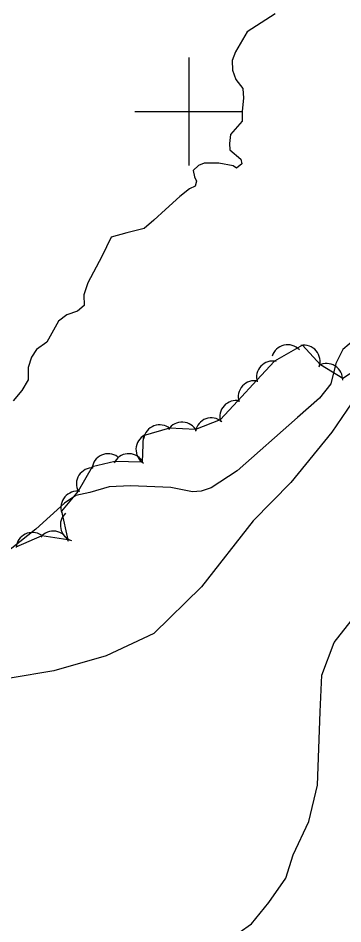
# Model space of a CAD drawing. Extents: x 643342 to 646936, y 5873857 to 5876103.
# Drawn here: x 644768.3 to 644828.5, y 5874249.6 to 5874417.3 of the extents above; entities that cross this region are included whole.
import ezdxf

# ---------------------------------------------------------------- set-up
doc = ezdxf.new("R2010")
doc.units = 0
for name, color, linetype in [('Niveau 2', 7, 'Continuous'), ('Niveau 22', 7, 'Continuous'), ('Niveau 4', 7, 'Continuous'), ('Niveau 44', 7, 'Continuous'), ('Niveau 61', 7, 'Continuous')]:
    doc.layers.add(name, color=color, linetype=linetype)

msp = doc.modelspace()

# ---------------------------------------------------------------- linework, layer by layer
at = {"layer": 'Niveau 2'}
for points in [[(644836.24, 5874354.52), (644835.73, 5874353.73), (644831.14, 5874347.42), (644826.52, 5874340.59), (644818.89, 5874331.29), (644811.92, 5874324.17), (644802.35, 5874312), (644793.48, 5874303.33), (644784.66, 5874299.21), (644774.97, 5874296.41), (644766.87, 5874295.06)], [(644819.33, 5874262.37), (644822.21, 5874268.49), (644823.86, 5874275.22), (644824.3, 5874288.85), (644824.65, 5874295.61), (644826.94, 5874301.68), (644830.74, 5874306.56), (644835.17, 5874310.77), (644841.77, 5874314.54), (644851.17, 5874317.09), (644854.36, 5874318.85), (644857.43, 5874321.49)], [(644773.48, 5874211.96), (644773.26, 5874212.77), (644773.78, 5874214.35), (644775.46, 5874216.91), (644776.28, 5874219.17), (644779.82, 5874222.72), (644784.77, 5874224.81), (644786.17, 5874225.76), (644791, 5874229.48), (644795.69, 5874231.84), (644797.18, 5874233.09), (644799.7, 5874236.97), (644802.84, 5874241.9), (644807.02, 5874246.34), (644811.59, 5874249.57), (644814.81, 5874253.51), (644817.98, 5874258.04), (644819.33, 5874262.37)]]:
    msp.add_lwpolyline(points, dxfattribs=at)
at = {"layer": 'Niveau 22'}
msp.add_lwpolyline([(644835.61, 5874357.73), (644834.75, 5874358.13), (644832.82, 5874358.56), (644830.87, 5874357.92), (644828.54, 5874355.94), (644827.22, 5874353.33), (644826.33, 5874349.58), (644824.18, 5874346.9), (644820.1, 5874343.34), (644808.95, 5874333.48), (644804.12, 5874330.34), (644802.28, 5874329.7), (644800.64, 5874329.56), (644796.67, 5874330.4), (644793.71, 5874330.5), (644789.2, 5874330.7), (644785.2, 5874330.47), (644781.62, 5874329.45), (644779.06, 5874328.87), (644776.93, 5874327.5), (644771.64, 5874322.65), (644761.53, 5874314.66)], dxfattribs=at)
at = {"layer": 'Niveau 4'}
msp.add_lwpolyline([(644815.99, 5874418.08), (644810.81, 5874414.78), (644808.62, 5874411.03), (644808.04, 5874409.43), (644808.06, 5874407.65), (644808.67, 5874405.92), (644809.99, 5874404.25), (644810.13, 5874402.48), (644809.85, 5874400.08), (644809.89, 5874398.19), (644807.72, 5874395.74), (644807.5, 5874394.06), (644807.59, 5874392.88), (644809.62, 5874391.16), (644809.81, 5874390.34), (644808.8, 5874389.54), (644808.18, 5874389.96), (644805.54, 5874390.45), (644802.82, 5874390.45), (644801.79, 5874390), (644800.79, 5874389.08), (644801.01, 5874387.91), (644801.43, 5874387.12), (644801.15, 5874386.15), (644800.12, 5874385.7), (644798.34, 5874384.24), (644795.69, 5874381.87), (644793.49, 5874379.9), (644791.72, 5874378.32), (644788.47, 5874377.56), (644785.58, 5874376.72), (644783.85, 5874373.13), (644781.29, 5874368.27), (644780.52, 5874366.07), (644780.56, 5874364.05), (644779.34, 5874363), (644777.38, 5874362.35), (644775.83, 5874361.15), (644773.65, 5874357.28), (644771.75, 5874355.93), (644770.8, 5874354.54), (644770.24, 5874352.59), (644770.19, 5874350.33), (644769.05, 5874348.34), (644767.43, 5874346.41)], dxfattribs=at)
at = {"layer": 'Niveau 44'}
msp.add_lwpolyline([(644833.5, 5874353.78), (644828.5, 5874350.54), (644824.39, 5874353.11), (644821.08, 5874356.72), (644815.89, 5874353.78), (644812.59, 5874350.22), (644809.08, 5874346.45), (644805.78, 5874342.9), (644801.25, 5874341.11), (644796.4, 5874341.36), (644791.52, 5874339.92), (644791.33, 5874335.07), (644786.28, 5874335.18), (644782.1, 5874334.22), (644779.49, 5874329.68), (644776.36, 5874325.96), (644777.54, 5874320.67), (644772.74, 5874321.41), (644767.95, 5874319.33)], dxfattribs=at)
for centre, start, end in [((644818.3, 5874353.81), 43.1295, 163.1074), ((644818.3, 5874353.81), 43.1295, 163.1074), ((644818.3, 5874353.81), 43.1295, 163.1074), ((644821.32, 5874353.73), 340.4893, 100.4673), ((644821.32, 5874353.73), 340.4893, 100.4673), ((644821.32, 5874353.73), 340.4893, 100.4673), ((644815.53, 5874350.8), 77.138, 197.1159), ((644815.53, 5874350.8), 77.138, 197.1159), ((644815.53, 5874350.8), 77.138, 197.1159), ((644825.51, 5874350.33), 357.8967, 117.8746), ((644825.51, 5874350.33), 357.8967, 117.8746), ((644825.51, 5874350.33), 357.8967, 117.8746), ((644812.13, 5874347.14), 77.138, 197.1159), ((644812.13, 5874347.14), 77.138, 197.1159), ((644812.13, 5874347.14), 77.138, 197.1159), ((644808.72, 5874343.47), 77.138, 197.1159), ((644808.72, 5874343.47), 77.138, 197.1159), ((644808.72, 5874343.47), 77.138, 197.1159), ((644804.17, 5874340.27), 49.7423, 169.7203), ((644804.17, 5874340.27), 49.7423, 169.7203), ((644804.17, 5874340.27), 49.7423, 169.7203), ((644794.58, 5874338.97), 50.5743, 170.5522), ((644794.58, 5874338.97), 50.5743, 170.5522), ((644794.58, 5874338.97), 50.5743, 170.5522), ((644798.73, 5874339.48), 27.0757, 147.0537), ((644798.73, 5874339.48), 27.0757, 147.0537), ((644798.73, 5874339.48), 27.0757, 147.0537), ((644793.19, 5874337.42), 117.797, 237.7749), ((644793.19, 5874337.42), 117.797, 237.7749), ((644793.19, 5874337.42), 117.797, 237.7749), ((644785.04, 5874333.63), 54.5516, 174.5296), ((644785.04, 5874333.63), 54.5516, 174.5296), ((644785.04, 5874333.63), 54.5516, 174.5296), ((644788.85, 5874333.64), 34.9871, 154.9651), ((644788.85, 5874333.64), 34.9871, 154.9651), ((644788.85, 5874333.64), 34.9871, 154.9651), ((644782.15, 5874331.01), 87.3764, 207.3543), ((644782.15, 5874331.01), 87.3764, 207.3543), ((644782.15, 5874331.01), 87.3764, 207.3543), ((644779.28, 5874326.68), 79.8764, 199.8543), ((644779.28, 5874326.68), 79.8764, 199.8543), ((644779.28, 5874326.68), 79.8764, 199.8543), ((644779.17, 5874323.41), 132.3799, 252.3578), ((644779.17, 5874323.41), 132.3799, 252.3578), ((644779.17, 5874323.41), 132.3799, 252.3578), ((644770.98, 5874319.05), 55.7606, 175.7385), ((644770.98, 5874319.05), 55.7606, 175.7385), ((644770.98, 5874319.05), 55.7606, 175.7385), ((644774.87, 5874319.3), 21.2672, 141.2451), ((644774.87, 5874319.3), 21.2672, 141.2451), ((644774.87, 5874319.3), 21.2672, 141.2451)]:
    msp.add_arc(centre, 3, start, end, dxfattribs=at)
at = {"layer": 'Niveau 61'}
for points in [[(644800, 5874410), (644800, 5874400), (644800, 5874390)], [(644790, 5874400), (644800, 5874400), (644810, 5874400)]]:
    msp.add_lwpolyline(points, dxfattribs=at)

doc.saveas('drawing.dxf')
